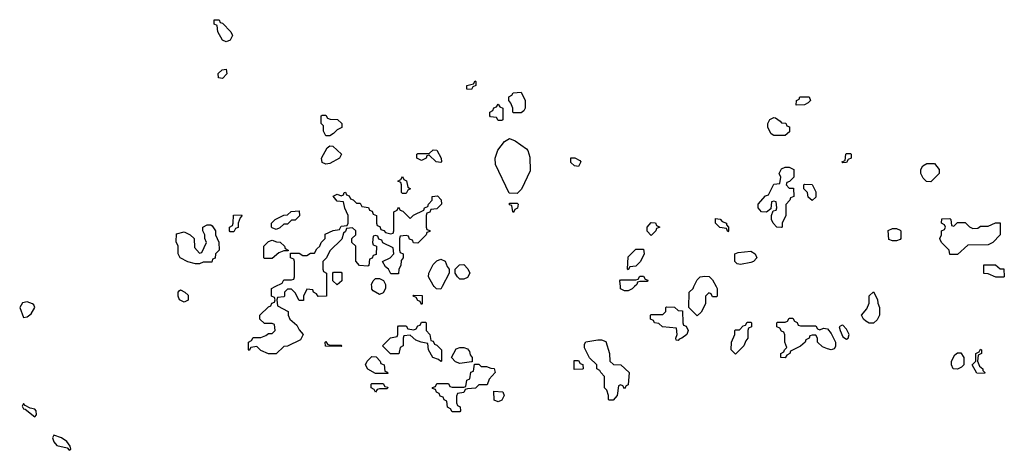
# Model space of a CAD drawing. Header units: inches. Extents: x 2380249 to 2585472, y 382747 to 546448.
# Tile 367 of 626: x 2483611 to 2488754, y 449145 to 451393. Entities that reach past the tile are written whole.
import ezdxf

# ---------------------------------------------------------------- set-up
doc = ezdxf.new("R2010")
doc.units = ezdxf.units.IN
doc.header["$MEASUREMENT"] = 0
doc.layers.add('C4484', color=7, linetype='Continuous')
doc.layers.add('C4485', color=7, linetype='Continuous')

msp = doc.modelspace()

# ---------------------------------------------------------------- linework, layer by layer
at = {"layer": 'C4484', "color": 4}
for points, elevation in [([(2484470, 449918), (2484446, 449930), (2484438, 449950), (2484438, 449970), (2484443.1, 449976.9), (2484450, 449982), (2484474, 449970), (2484490, 449954), (2484490, 449928)], 48), ([(2485710, 449906), (2485702, 449922), (2485690, 449926), (2485682, 449942), (2485666, 449950), (2485670, 449954), (2485712.7, 449952.7), (2485714, 449910)], 48), ([(2488070, 449808), (2488048.9, 449808.9), (2488030, 449818), (2488018, 449830), (2488008, 449850), (2488036.4, 449883.6), (2488047.3, 449912.7), (2488048.4, 449951.6), (2488070, 449972), (2488091.6, 449931.6), (2488092.7, 449912.7), (2488102, 449890), (2488102, 449850), (2488090, 449826)], 48), ([(2483650, 449919.3), (2483625.8, 449914.2), (2483610.8, 449890), (2483630, 449838), (2483650, 449840.7), (2483670, 449857.3), (2483689.2, 449890), (2483684.7, 449904.7), (2483678, 449910)], 52), ([(2487050, 449718), (2487040.4, 449720.4), (2487038, 449730), (2487046, 449750), (2487042, 449782), (2486968.4, 449788.4), (2486950, 449806), (2486926, 449810), (2486922, 449822), (2486906, 449830), (2486906, 449850), (2486910, 449854), (2486970, 449854), (2486986, 449870), (2486986, 449890), (2486990, 449894), (2487031.6, 449891.6), (2487050, 449874), (2487072.7, 449872.7), (2487074, 449810), (2487078, 449798), (2487092.7, 449792.7), (2487102, 449770), (2487094.8, 449750), (2487070, 449729.3), (2487054.8, 449725.2)], 48), ([(2487690, 449794), (2487770, 449794), (2487778, 449778), (2487790, 449774), (2487810, 449782), (2487830, 449778), (2487850, 449754), (2487871.7, 449710), (2487872.7, 449687.3), (2487866, 449674), (2487850, 449668.7), (2487830, 449674), (2487804.7, 449684.7), (2487778, 449710), (2487778, 449730), (2487770, 449746), (2487750, 449746), (2487738, 449742), (2487734, 449730), (2487718, 449722), (2487714, 449710), (2487690, 449688), (2487638, 449662), (2487634, 449650), (2487618, 449642), (2487610, 449628), (2487586, 449630), (2487586, 449650), (2487602, 449658), (2487606, 449670), (2487618, 449682), (2487608, 449710), (2487607.3, 449747.3), (2487602, 449762), (2487590, 449766), (2487582, 449782), (2487566, 449790), (2487566, 449810), (2487570, 449814), (2487610, 449814), (2487622, 449818), (2487630, 449834), (2487650, 449834), (2487658, 449818), (2487672.7, 449812.7), (2487678, 449798)], 48), ([(2485810, 449608), (2485798, 449618), (2485768, 449630), (2485746, 449670), (2485742, 449702), (2485708.4, 449708.4), (2485680.4, 449720.4), (2485650, 449746), (2485618, 449742), (2485614, 449730), (2485614, 449690), (2485598, 449682), (2485591.6, 449648.4), (2485548.4, 449648.4), (2485506, 449690), (2485548.4, 449731.6), (2485582, 449738), (2485586, 449750), (2485586, 449790), (2485590, 449794), (2485630, 449794), (2485638, 449778), (2485670, 449774), (2485682, 449778), (2485690, 449794), (2485702, 449798), (2485710, 449814), (2485730, 449814), (2485734, 449810), (2485734, 449770), (2485754, 449750), (2485758, 449718), (2485770, 449714), (2485778, 449698), (2485790, 449694), (2485814, 449670), (2485814, 449610)], 48), ([(2487350, 449646), (2487328, 449670), (2487328.7, 449710), (2487346, 449750), (2487346, 449770), (2487350, 449774), (2487370, 449774), (2487390, 449794), (2487402, 449798), (2487410, 449814), (2487430, 449814), (2487434, 449810), (2487434, 449790), (2487418, 449782), (2487414, 449770), (2487414, 449730), (2487403.6, 449716.4), (2487394, 449690)], 48), ([(2487910, 449798), (2487903, 449797), (2487891.3, 449790), (2487896.4, 449770), (2487910, 449736.3), (2487930, 449724.9), (2487938, 449730), (2487943.6, 449750), (2487930, 449776.2)], 52), ([(2486770, 449466), (2486762, 449482), (2486750, 449486), (2486738, 449482), (2486732, 449430), (2486710, 449406), (2486690, 449406), (2486686, 449410), (2486686, 449430), (2486678, 449458), (2486666, 449470), (2486666, 449530), (2486646, 449550), (2486642, 449562), (2486626, 449570), (2486626, 449590), (2486587.3, 449627.3), (2486560.4, 449680.4), (2486560.4, 449699.6), (2486568.4, 449711.6), (2486630, 449722), (2486650, 449722), (2486672.7, 449712.7), (2486692, 449650), (2486694, 449610), (2486712.7, 449592.7), (2486751.6, 449591.6), (2486794, 449550), (2486790, 449486), (2486778, 449482)], 48), ([(2485230, 449694), (2485290, 449694), (2485294, 449690), (2485290, 449686), (2485208.4, 449688.4), (2485206, 449710), (2485210, 449712), (2485218, 449698)], 48), ([(2485910, 449598), (2485887.3, 449607.3), (2485866, 449630), (2485890, 449674), (2485910, 449682), (2485930, 449682), (2485950, 449674), (2485959.6, 449659.6), (2485963.6, 449643.6), (2485974, 449630), (2485974, 449606), (2485970, 449606)], 48), ([(2488650, 449546), (2488610, 449548), (2488586, 449590), (2488606, 449610), (2488606, 449650), (2488622, 449658), (2488630, 449672), (2488634, 449670), (2488634, 449650), (2488618, 449642), (2488614, 449610), (2488624.7, 449584.7), (2488642, 449570), (2488642, 449562), (2488652, 449550)], 48), ([(2485470, 449546), (2485430, 449568), (2485418, 449590), (2485426, 449610), (2485450, 449634), (2485472.7, 449632.7), (2485494, 449610), (2485498, 449598), (2485514, 449590), (2485518, 449558), (2485532.7, 449552.7), (2485534, 449546), (2485530, 449546)], 48), ([(2488510, 449568), (2488486, 449570), (2488478, 449590), (2488478, 449610), (2488496.4, 449643.6), (2488510, 449654), (2488527.3, 449652.7), (2488542, 449630), (2488542, 449590), (2488530, 449578)], 48), ([(2486022, 449582), (2486050, 449582), (2486072.7, 449572.7), (2486090, 449572), (2486094, 449550), (2486063.6, 449516.4), (2486052.7, 449487.3), (2486010, 449486), (2485991.6, 449468.4), (2485950, 449466), (2485938, 449462), (2485930, 449446), (2485898, 449442), (2485892.7, 449427.3), (2485892.7, 449392.7), (2485898, 449378), (2485911.6, 449371.6), (2485914, 449350), (2485910, 449346), (2485870, 449346), (2485862, 449362), (2485846, 449370), (2485842, 449402), (2485827.3, 449407.3), (2485822, 449422), (2485807.3, 449427.3), (2485802, 449442), (2485787.3, 449447.3), (2485782, 449462), (2485767.3, 449467.3), (2485767.3, 449472.7), (2485782, 449478), (2485790, 449494), (2485850, 449494), (2485858, 449478), (2485870, 449474), (2485930, 449474), (2485942, 449478), (2485946, 449510), (2485962, 449518), (2485967.3, 449552.7), (2485982, 449558), (2485986, 449594), (2486010, 449594)], 48), ([(2486507.3, 449567.3), (2486507.3, 449612.7), (2486530, 449614), (2486538, 449598), (2486552.7, 449592.7), (2486554, 449570), (2486550, 449568)], 48), ([(2485470, 449448), (2485462, 449462), (2485446, 449470), (2485446, 449490), (2485450, 449494), (2485510, 449494), (2485518, 449478), (2485534, 449474), (2485530, 449466), (2485490, 449466), (2485478, 449462)], 48), ([(2486110, 449398), (2486090, 449406), (2486087.3, 449452.7), (2486134, 449450), (2486142, 449430), (2486130, 449406)], 48), ([(2483630, 449388.7), (2483624.1, 449375.9), (2483630, 449362), (2483639.3, 449359.3), (2483690, 449318.8), (2483699.3, 449330), (2483697, 449350), (2483690, 449359.3), (2483665.2, 449365.2), (2483638.6, 449378.6)], 52), ([(2483790, 449224), (2483783, 449210), (2483788.4, 449188.4), (2483804.7, 449170), (2483858, 449158), (2483870, 449144.7), (2483878, 449150), (2483874, 449166), (2483857.2, 449190), (2483828.7, 449210)], 52)]:
    msp.add_lwpolyline(points, close=True, dxfattribs=dict(at, elevation=elevation))
at = {"layer": 'C4484', "color": 4, "elevation": 48}
for points in [[(2485214, 450000), (2485214, 449950), (2485170, 449948), (2485162, 449962), (2485146, 449970), (2485142, 449982), (2485110, 449986), (2485094, 449950), (2485092.7, 449927.3), (2485070, 449926), (2485050, 449966), (2485030, 449986), (2485010, 449986), (2484994, 449970), (2484994, 449950), (2484990, 449946), (2484958, 449942), (2484954, 449930), (2484958, 449898), (2485014, 449870), (2485014, 449850), (2485022, 449830), (2485058, 449798), (2485070, 449774), (2485092, 449750), (2485078, 449722), (2485010, 449688), (2484990, 449686), (2484950, 449648), (2484910, 449648), (2484870, 449666), (2484850, 449686), (2484818, 449682), (2484810, 449666), (2484806, 449670), (2484806, 449710), (2484822, 449718), (2484830, 449734), (2484870, 449734), (2484896.4, 449743.6), (2484910, 449754), (2484930, 449754), (2484946, 449770), (2484942, 449802), (2484930, 449806), (2484890, 449806), (2484866, 449830), (2484866, 449850), (2484910, 449894), (2484922, 449898), (2484927.3, 449912.7), (2484942, 449918), (2484946, 449930), (2484942, 449942), (2484926, 449950), (2484926, 449990), (2484946, 450000)], [(2485522, 450000), (2485522, 449990), (2485510, 449966), (2485490, 449958), (2485456.4, 449976.4), (2485450, 449986), (2485449.4, 450000)], [(2485817.3, 450000), (2485810, 449986), (2485788.4, 449988.4), (2485776.3, 450000)], [(2486823.1, 450000), (2486810, 449988), (2486790, 449978), (2486770, 449978), (2486750, 449988), (2486748.9, 450000)], [(2487248.5, 450000), (2487254, 449990), (2487254, 449950), (2487250, 449946), (2487230, 449946), (2487222, 449962), (2487210, 449966), (2487194, 449950), (2487194, 449910), (2487170, 449866), (2487150, 449846), (2487106, 449890), (2487108, 449970), (2487128, 449990), (2487133, 450000)]]:
    msp.add_lwpolyline(points, dxfattribs=at)
at = {"layer": 'C4485', "color": 4, "elevation": 48}
for points in [[(2484690, 451278), (2484670, 451286), (2484646, 451330), (2484642, 451362), (2484626, 451370), (2484627.3, 451392.7), (2484652.7, 451392.7), (2484658, 451378), (2484670, 451374), (2484714, 451330), (2484722, 451310), (2484710, 451286)], [(2484670, 451086), (2484648.9, 451088.9), (2484648.4, 451111.6), (2484668.4, 451131.6), (2484690, 451134), (2484692, 451110)], [(2485970, 451028), (2485946, 451030), (2485946, 451050), (2485982, 451058), (2485990, 451074), (2485994, 451070), (2485994, 451050), (2485978, 451042)], [(2486190, 450906), (2486186, 450910), (2486186, 450930), (2486176.4, 450956.4), (2486166, 450970), (2486166, 450990), (2486182, 450998), (2486188.4, 451011.6), (2486230, 451014), (2486251.6, 450971.6), (2486252, 450930), (2486243.6, 450916.4), (2486230, 450906)], [(2487667.3, 450947.3), (2487668, 450970), (2487682, 450978), (2487686, 450990), (2487734, 450990), (2487742, 450970), (2487730, 450958), (2487710, 450948)], [(2486110, 450866), (2486102, 450882), (2486070, 450886), (2486066, 450890), (2486066, 450910), (2486082, 450918), (2486087.3, 450932.7), (2486102, 450938), (2486110, 450952), (2486118, 450938), (2486134, 450930), (2486134, 450870), (2486130, 450866)], [(2485210, 450786), (2485198, 450810), (2485198, 450838), (2485186, 450850), (2485186, 450890), (2485190, 450894), (2485210, 450894), (2485218, 450878), (2485232.7, 450872.7), (2485271.6, 450871.6), (2485294, 450850), (2485294, 450830), (2485270, 450818), (2485250, 450798), (2485230, 450786)], [(2487550, 450788), (2487536.4, 450796.4), (2487518, 450830), (2487518, 450850), (2487528.9, 450871.1), (2487550, 450882), (2487559.6, 450879.6), (2487583.6, 450863.6), (2487590, 450854), (2487612.7, 450852.7), (2487618, 450838), (2487632.7, 450832.7), (2487632.7, 450807.3), (2487610, 450788)], [(2486210, 450486), (2486167.3, 450487.3), (2486096.4, 450636.4), (2486095.3, 450670), (2486109.1, 450710.9), (2486143.1, 450756.9), (2486170, 450772), (2486199.8, 450759.8), (2486258, 450718), (2486264.7, 450710), (2486275.3, 450675.3), (2486276.9, 450603.1), (2486231.6, 450508.4)], [(2485210, 450638), (2485190, 450648), (2485188, 450670), (2485216.4, 450723.6), (2485230, 450734), (2485247.3, 450732.7), (2485291.3, 450690), (2485282, 450670), (2485230, 450642)], [(2485810, 450648), (2485786, 450650), (2485750, 450686), (2485738, 450682), (2485734, 450670), (2485710, 450658), (2485686, 450670), (2485686, 450690), (2485690, 450694), (2485750, 450694), (2485770, 450714), (2485790, 450712), (2485812, 450670), (2485814, 450650)], [(2486530, 450626), (2486509.1, 450629.1), (2486490, 450648), (2486490, 450672), (2486510, 450672), (2486536.9, 450656.9), (2486542, 450650)], [(2487910, 450646), (2487906, 450650), (2487922, 450658), (2487926, 450690), (2487930, 450694), (2487950, 450694), (2487954, 450690), (2487954, 450670), (2487938, 450662), (2487930, 450648)], [(2487590, 450308), (2487566, 450310), (2487546, 450330), (2487538, 450350), (2487538, 450370), (2487546, 450394), (2487562, 450398), (2487566, 450410), (2487562, 450442), (2487550, 450446), (2487538, 450442), (2487534, 450406), (2487512, 450388), (2487486, 450390), (2487468, 450410), (2487468, 450430), (2487507.3, 450472.7), (2487522, 450478), (2487550, 450534), (2487582, 450538), (2487586, 450570), (2487578, 450590), (2487590, 450614), (2487610, 450622), (2487630, 450622), (2487654, 450610), (2487654, 450570), (2487632.7, 450547.3), (2487618, 450542), (2487614, 450530), (2487630, 450514), (2487652.7, 450512.7), (2487654, 450470), (2487638, 450462), (2487634, 450450), (2487612.7, 450427.3), (2487612, 450370), (2487594, 450330), (2487594, 450310)], [(2488370, 450546), (2488347.3, 450547.3), (2488330, 450566), (2488318, 450590), (2488318, 450610), (2488328, 450630), (2488350, 450642), (2488390, 450642), (2488414, 450610), (2488414, 450590)], [(2485610, 450486), (2485606, 450490), (2485606, 450530), (2485602, 450542), (2485586, 450550), (2485602, 450558), (2485610, 450574), (2485618, 450558), (2485631.3, 450551.3), (2485638, 450518), (2485652, 450510), (2485638, 450502), (2485630, 450486)], [(2487750, 450448.7), (2487730, 450466), (2487726, 450490), (2487706, 450510), (2487706, 450530), (2487710, 450534), (2487750, 450532), (2487770, 450494), (2487770, 450466)], [(2484950, 450298), (2484930, 450306), (2484926, 450310), (2484926, 450330), (2484946, 450350), (2484990, 450372), (2485010, 450374), (2485028.4, 450391.6), (2485070, 450394), (2485071.6, 450368.4), (2485050, 450346), (2485030, 450346), (2485010, 450326), (2484990, 450326), (2484970, 450306)], [(2486190, 450386), (2486186, 450390), (2486182, 450422), (2486170, 450426), (2486170, 450434), (2486210, 450434), (2486214, 450430), (2486211.6, 450408.4), (2486198, 450402)], [(2484710, 450286), (2484706, 450290), (2484706, 450310), (2484722, 450318), (2484726, 450330), (2484728.4, 450371.6), (2484770, 450374), (2484771.6, 450368.4), (2484762, 450358), (2484752, 450330), (2484751.6, 450308.4), (2484738, 450302), (2484730, 450286)], [(2487310, 450286), (2487302, 450302), (2487268.4, 450308.4), (2487246, 450330), (2487246, 450354), (2487270, 450350.8), (2487279.6, 450339.6), (2487302, 450330), (2487302, 450322), (2487314, 450310), (2487314, 450290)], [(2488490, 450314), (2488510, 450334), (2488550, 450334), (2488571.6, 450311.6), (2488590, 450302), (2488616.4, 450303.6), (2488630, 450314), (2488670, 450314), (2488708.4, 450331.6), (2488732.7, 450332.7), (2488732, 450270), (2488694, 450230), (2488670, 450218), (2488563.6, 450216.4), (2488510, 450166), (2488470, 450166), (2488466, 450190), (2488427.3, 450227.3), (2488420.4, 450240.4), (2488418, 450250), (2488426, 450270), (2488426, 450290), (2488442, 450298), (2488446, 450310), (2488442, 450322), (2488426, 450330), (2488427.3, 450352.7), (2488470, 450354), (2488474, 450350), (2488478, 450318)], [(2484530, 450118), (2484488.9, 450128.9), (2484448.9, 450148.9), (2484438, 450170), (2484438, 450210), (2484427.3, 450232.7), (2484430, 450274), (2484470, 450284.7), (2484502, 450270), (2484522, 450250), (2484523.6, 450203.6), (2484550, 450174), (2484562, 450178), (2484586, 450230), (2484578, 450250), (2484578, 450270), (2484568, 450290), (2484568, 450310), (2484590, 450322), (2484610, 450322), (2484616.9, 450316.9), (2484634, 450290), (2484634, 450270), (2484651.6, 450231.6), (2484652, 450190), (2484634, 450170), (2484632.7, 450147.3), (2484618, 450142), (2484614, 450126), (2484610, 450126), (2484570, 450126), (2484550, 450118)], [(2486910, 450266), (2486888.4, 450288.4), (2486888, 450310), (2486910, 450334), (2486931.6, 450331.6), (2486938, 450318), (2486954, 450310), (2486938, 450302), (2486934, 450290)], [(2488170, 450238), (2488150, 450246), (2488147.3, 450292.7), (2488170, 450302), (2488190, 450302), (2488210, 450294), (2488214, 450290), (2488214, 450250), (2488210, 450246), (2488190, 450238)], [(2484890, 450146), (2484886, 450150), (2484886, 450210), (2484910, 450234), (2484930, 450242), (2484952.7, 450232.7), (2484971.6, 450231.6), (2484994, 450210), (2484998, 450198), (2485014, 450190), (2485014, 450186), (2484990, 450186), (2484963.6, 450176.4), (2484930, 450146)], [(2486790, 450086), (2486786, 450090), (2486790, 450154), (2486830, 450194), (2486870, 450194), (2486872, 450170), (2486854, 450130), (2486830, 450106), (2486798, 450102)], [(2487375.3, 450115.3), (2487358, 450118), (2487346, 450130), (2487346, 450170), (2487363.1, 450176.9), (2487430, 450184.7), (2487452, 450170), (2487462, 450150), (2487444.7, 450130), (2487430, 450124.5)], [(2485910, 450038), (2485898, 450050), (2485886, 450070), (2485886, 450090), (2485907.3, 450112.7), (2485930, 450114), (2485951.6, 450091.6), (2485962, 450070), (2485950, 450046), (2485930, 450038)], [(2488750, 450048), (2488708.9, 450048.9), (2488670, 450066), (2488647.3, 450067.3), (2488647.3, 450112.7), (2488707.3, 450112.7), (2488732.7, 450092.7), (2488751.6, 450091.6), (2488754, 450050)], [(2485270, 450008), (2485246, 450030), (2485246, 450070), (2485250, 450074), (2485290, 450074), (2485294, 450070), (2485294, 450030)]]:
    msp.add_lwpolyline(points, close=True, dxfattribs=at)
for points in [[(2484946, 450000), (2484982, 450018), (2484990, 450034), (2485030, 450034), (2485042, 450038), (2485046, 450050), (2485046, 450130), (2485042, 450142), (2485026, 450150), (2485026, 450174), (2485070, 450174), (2485090, 450162), (2485110, 450162), (2485130, 450174), (2485150, 450174), (2485163.1, 450196.9), (2485178, 450210), (2485186, 450230), (2485206, 450250), (2485207.3, 450272.7), (2485248.4, 450291.6), (2485282, 450298), (2485290, 450314), (2485322, 450318), (2485326, 450330), (2485326, 450370), (2485308.4, 450408.4), (2485302, 450442), (2485270, 450446), (2485248.9, 450471.1), (2485270, 450482), (2485290, 450474), (2485302, 450478), (2485306, 450490), (2485312.7, 450492.7), (2485318, 450478), (2485332.7, 450472.7), (2485338, 450458), (2485352.7, 450452.7), (2485370, 450434), (2485390, 450434), (2485398, 450418), (2485432.7, 450412.7), (2485438, 450398), (2485452.7, 450392.7), (2485458, 450378), (2485474, 450370), (2485474, 450330), (2485478, 450318), (2485492.7, 450312.7), (2485498, 450298), (2485512.7, 450292.7), (2485522, 450282), (2485550, 450274), (2485562, 450278), (2485566, 450290), (2485566, 450390), (2485582, 450398), (2485590, 450414), (2485598, 450398), (2485612.7, 450392.7), (2485650, 450354), (2485668, 450372), (2485722, 450398), (2485726, 450410), (2485742, 450418), (2485746, 450430), (2485766, 450450), (2485766, 450470), (2485792.7, 450472.7), (2485811.6, 450451.6), (2485814, 450430), (2485790, 450406), (2485758, 450402), (2485752.7, 450387.3), (2485738, 450382), (2485734, 450370), (2485734, 450310), (2485738, 450298), (2485752.7, 450292.7), (2485752.7, 450287.3), (2485738, 450282), (2485734, 450270), (2485690, 450226), (2485667.3, 450227.3), (2485662, 450242), (2485647.3, 450247.3), (2485642, 450262), (2485630, 450266), (2485598, 450262), (2485594, 450250), (2485594, 450190), (2485598, 450178), (2485614, 450170), (2485614, 450150), (2485603.6, 450136.4), (2485602, 450110), (2485592, 450090), (2485590, 450066), (2485550, 450066), (2485538, 450090), (2485522, 450102), (2485506, 450130), (2485546, 450150), (2485566, 450170), (2485562, 450202), (2485507.3, 450227.3), (2485502, 450242), (2485487.3, 450247.3), (2485482, 450262), (2485470, 450266), (2485458, 450262), (2485454, 450230), (2485458, 450218), (2485474, 450210), (2485472.7, 450167.3), (2485458, 450162), (2485452.7, 450147.3), (2485438, 450142), (2485434, 450110), (2485430, 450106), (2485386, 450110), (2485367.3, 450132.7), (2485366, 450210), (2485346, 450230), (2485346, 450250), (2485366, 450270), (2485366, 450290), (2485350, 450306), (2485318, 450302), (2485312.7, 450287.3), (2485302, 450278), (2485292.7, 450247.3), (2485230, 450186), (2485214, 450150), (2485194, 450130), (2485194, 450090), (2485198, 450078), (2485214, 450070), (2485214, 450000)], [(2485776.3, 450000), (2485770, 450006), (2485746, 450050), (2485748, 450070), (2485770, 450114), (2485790, 450134), (2485810, 450142), (2485832.7, 450132.7), (2485843.6, 450103.6), (2485854, 450090), (2485854, 450070), (2485817.3, 450000)], [(2485449.4, 450000), (2485448.9, 450011.1), (2485458, 450030), (2485470, 450042), (2485490, 450042), (2485511.6, 450031.6), (2485522, 450010), (2485522, 450000)], [(2486748.9, 450000), (2486746, 450030), (2486750, 450034), (2486830, 450034), (2486842, 450038), (2486850, 450054), (2486870, 450054), (2486878, 450038), (2486892.7, 450032.7), (2486890, 450026), (2486850, 450026), (2486838, 450022), (2486834, 450010), (2486823.1, 450000)], [(2487133, 450000), (2487150, 450034), (2487166, 450050), (2487190, 450054), (2487211.6, 450051.6), (2487230, 450034), (2487248.5, 450000)]]:
    msp.add_lwpolyline(points, dxfattribs=at)

doc.saveas('drawing.dxf')
